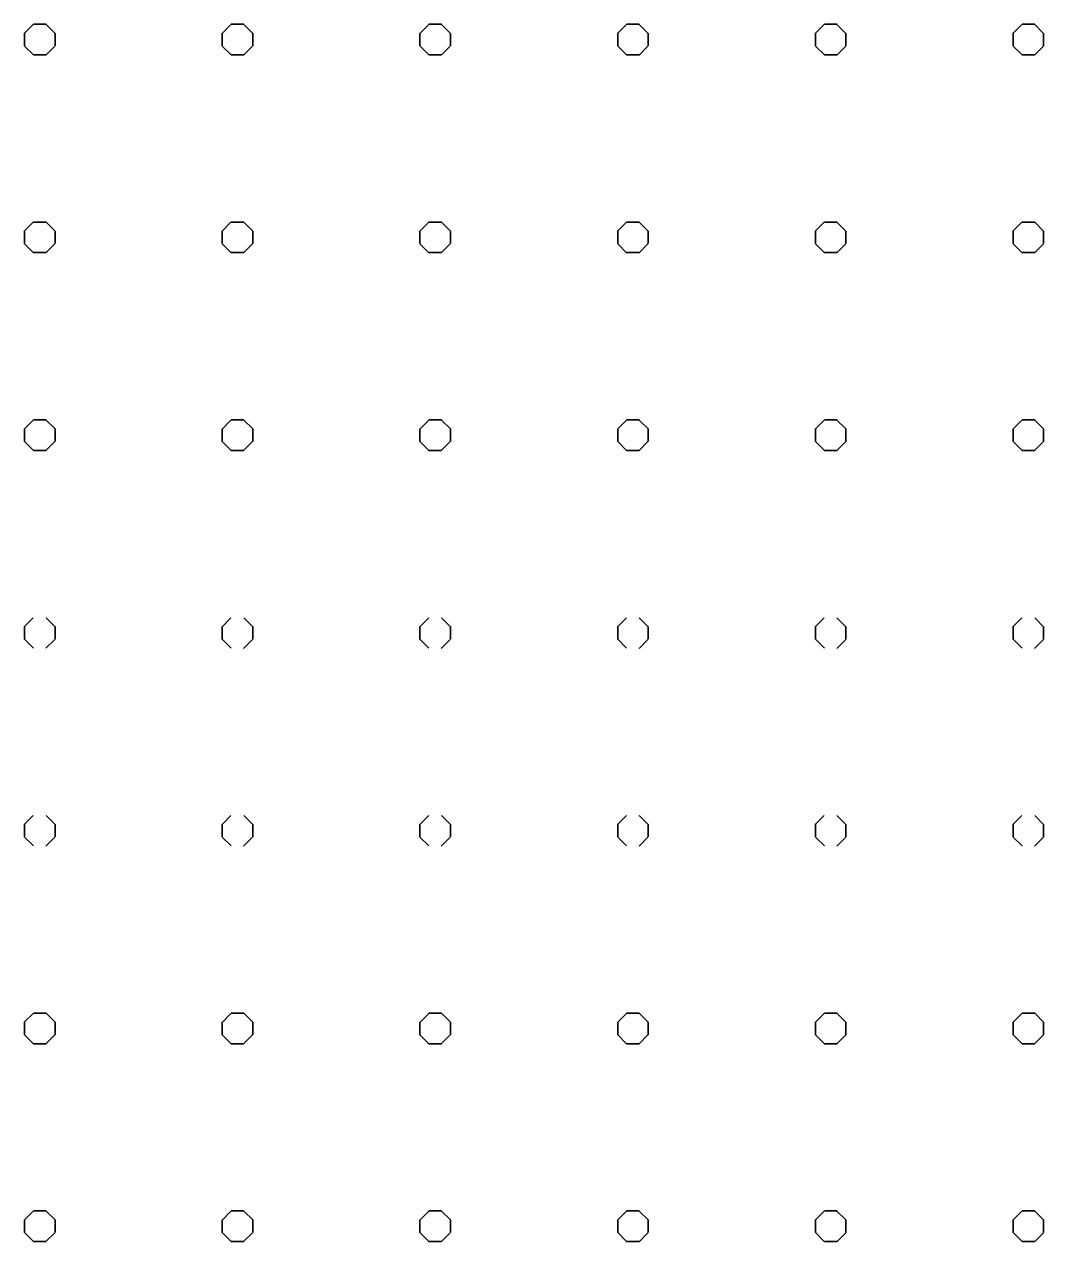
# Model space of a CAD drawing. Extents: x 427903 to 430077, y 4477233 to 4480385.
# Drawn here: x 429150.5 to 429305.2, y 4479083.4 to 4479268 of the extents above; entities that cross this region are included whole.
import ezdxf

# ---------------------------------------------------------------- set-up
doc = ezdxf.new("R2010")
doc.units = 0
doc.layers.add('TR_OZELMAHSUL', color=7, linetype='Continuous')

msp = doc.modelspace()

# ---------------------------------------------------------------- linework, layer by layer
at = {"layer": 'TR_OZELMAHSUL'}
for p, q in [((429150.51, 4479266.63), (429151.87, 4479267.99)), ((429151.9, 4479268.02), (429153.82, 4479268.02)), ((429155.17, 4479266.65), (429153.82, 4479268)), ((429180.51, 4479266.63), (429181.86, 4479267.99)), ((429181.9, 4479268.02), (429183.82, 4479268.02)), ((429185.17, 4479266.65), (429183.82, 4479268)), ((429210.51, 4479266.63), (429211.86, 4479267.99)), ((429211.9, 4479268.02), (429213.82, 4479268.02)), ((429215.17, 4479266.65), (429213.82, 4479268)), ((429240.51, 4479266.63), (429241.86, 4479267.99)), ((429241.9, 4479268.02), (429243.82, 4479268.02)), ((429245.17, 4479266.65), (429243.82, 4479268)), ((429270.51, 4479266.63), (429271.86, 4479267.99)), ((429271.9, 4479268.02), (429273.82, 4479268.02)), ((429275.17, 4479266.65), (429273.81, 4479268)), ((429300.51, 4479266.63), (429301.86, 4479267.98)), ((429301.9, 4479268.02), (429303.82, 4479268.02)), ((429305.17, 4479266.65), (429303.81, 4479268)), ((429150.54, 4479264.75), (429150.54, 4479266.66)), ((429155.17, 4479264.75), (429155.17, 4479266.66)), ((429180.54, 4479264.75), (429180.54, 4479266.66)), ((429185.17, 4479264.75), (429185.17, 4479266.66)), ((429210.54, 4479264.75), (429210.54, 4479266.66)), ((429215.17, 4479264.75), (429215.17, 4479266.66)), ((429240.54, 4479264.75), (429240.54, 4479266.66)), ((429245.17, 4479264.75), (429245.17, 4479266.66)), ((429270.54, 4479264.75), (429270.54, 4479266.66)), ((429275.17, 4479264.75), (429275.17, 4479266.66)), ((429300.54, 4479264.75), (429300.54, 4479266.66)), ((429305.17, 4479264.75), (429305.17, 4479266.66)), ((429151.9, 4479263.38), (429150.55, 4479264.73)), ((429153.78, 4479263.36), (429155.14, 4479264.72)), ((429181.9, 4479263.38), (429180.55, 4479264.73)), ((429183.78, 4479263.36), (429185.13, 4479264.72)), ((429211.9, 4479263.38), (429210.55, 4479264.73)), ((429213.78, 4479263.36), (429215.13, 4479264.72)), ((429241.9, 4479263.38), (429240.55, 4479264.73)), ((429243.78, 4479263.36), (429245.13, 4479264.72)), ((429271.9, 4479263.38), (429270.54, 4479264.73)), ((429273.78, 4479263.36), (429275.13, 4479264.72)), ((429301.9, 4479263.38), (429300.54, 4479264.73)), ((429303.78, 4479263.36), (429305.13, 4479264.71)), ((429151.9, 4479263.39), (429153.82, 4479263.39)), ((429181.9, 4479263.39), (429183.82, 4479263.39)), ((429211.9, 4479263.39), (429213.82, 4479263.39)), ((429241.9, 4479263.39), (429243.82, 4479263.39)), ((429271.9, 4479263.39), (429273.82, 4479263.39)), ((429301.9, 4479263.39), (429303.82, 4479263.39)), ((429150.51, 4479236.63), (429151.87, 4479237.99)), ((429150.54, 4479234.75), (429150.54, 4479236.66)), ((429151.9, 4479238.02), (429153.82, 4479238.02)), ((429155.17, 4479236.65), (429153.82, 4479238)), ((429155.17, 4479234.75), (429155.17, 4479236.66)), ((429180.51, 4479236.63), (429181.86, 4479237.99)), ((429180.54, 4479234.75), (429180.54, 4479236.66)), ((429181.9, 4479238.02), (429183.82, 4479238.02)), ((429185.17, 4479236.65), (429183.82, 4479238)), ((429185.17, 4479234.75), (429185.17, 4479236.66)), ((429210.51, 4479236.63), (429211.86, 4479237.99)), ((429210.54, 4479234.75), (429210.54, 4479236.66)), ((429211.9, 4479238.02), (429213.82, 4479238.02)), ((429215.17, 4479236.65), (429213.81, 4479238)), ((429215.17, 4479234.75), (429215.17, 4479236.66)), ((429240.51, 4479236.63), (429241.86, 4479237.99)), ((429240.54, 4479234.75), (429240.54, 4479236.66)), ((429241.9, 4479238.02), (429243.82, 4479238.02)), ((429245.17, 4479236.65), (429243.81, 4479238)), ((429245.17, 4479234.75), (429245.17, 4479236.66)), ((429270.51, 4479236.63), (429271.86, 4479237.99)), ((429270.54, 4479234.75), (429270.54, 4479236.66)), ((429271.9, 4479238.02), (429273.82, 4479238.02)), ((429275.17, 4479236.65), (429273.81, 4479238)), ((429275.17, 4479234.75), (429275.17, 4479236.66)), ((429300.51, 4479236.63), (429301.86, 4479237.99)), ((429300.54, 4479234.75), (429300.54, 4479236.66)), ((429301.9, 4479238.02), (429303.82, 4479238.02)), ((429305.17, 4479236.65), (429303.81, 4479238)), ((429305.17, 4479234.75), (429305.17, 4479236.66)), ((429151.9, 4479233.38), (429150.55, 4479234.73)), ((429153.78, 4479233.36), (429155.14, 4479234.72)), ((429181.9, 4479233.38), (429180.54, 4479234.73)), ((429183.78, 4479233.36), (429185.13, 4479234.72)), ((429211.9, 4479233.38), (429210.54, 4479234.73)), ((429213.78, 4479233.36), (429215.13, 4479234.72)), ((429241.9, 4479233.38), (429240.54, 4479234.73)), ((429243.78, 4479233.36), (429245.13, 4479234.72)), ((429271.9, 4479233.38), (429270.54, 4479234.73)), ((429273.78, 4479233.36), (429275.13, 4479234.72)), ((429301.9, 4479233.38), (429300.54, 4479234.73)), ((429303.78, 4479233.36), (429305.13, 4479234.72)), ((429151.9, 4479233.39), (429153.82, 4479233.39)), ((429181.9, 4479233.39), (429183.82, 4479233.39)), ((429211.9, 4479233.39), (429213.82, 4479233.39)), ((429241.9, 4479233.39), (429243.82, 4479233.39)), ((429271.9, 4479233.39), (429273.82, 4479233.39)), ((429301.9, 4479233.39), (429303.82, 4479233.39)), ((429150.51, 4479206.63), (429151.87, 4479207.99)), ((429150.54, 4479204.75), (429150.54, 4479206.66)), ((429151.9, 4479208.02), (429153.82, 4479208.02)), ((429155.17, 4479206.65), (429153.81, 4479208)), ((429155.17, 4479204.75), (429155.17, 4479206.66)), ((429180.51, 4479206.63), (429181.86, 4479207.99)), ((429180.54, 4479204.75), (429180.54, 4479206.66)), ((429181.9, 4479208.02), (429183.82, 4479208.02)), ((429185.17, 4479206.65), (429183.81, 4479208)), ((429185.17, 4479204.75), (429185.17, 4479206.66)), ((429210.51, 4479206.63), (429211.86, 4479207.99)), ((429210.54, 4479204.75), (429210.54, 4479206.66)), ((429211.9, 4479208.02), (429213.82, 4479208.02)), ((429215.17, 4479206.65), (429213.81, 4479208)), ((429215.17, 4479204.75), (429215.17, 4479206.66)), ((429240.51, 4479206.63), (429241.86, 4479207.99)), ((429240.54, 4479204.75), (429240.54, 4479206.66)), ((429241.9, 4479208.02), (429243.82, 4479208.02)), ((429245.17, 4479206.65), (429243.81, 4479208)), ((429245.17, 4479204.75), (429245.17, 4479206.66)), ((429270.51, 4479206.63), (429271.86, 4479207.99)), ((429270.54, 4479204.75), (429270.54, 4479206.66)), ((429271.9, 4479208.02), (429273.82, 4479208.02)), ((429275.17, 4479206.65), (429273.81, 4479208)), ((429275.17, 4479204.75), (429275.17, 4479206.66)), ((429300.51, 4479206.63), (429301.86, 4479207.99)), ((429300.54, 4479204.75), (429300.54, 4479206.66)), ((429301.9, 4479208.02), (429303.82, 4479208.02)), ((429305.17, 4479206.65), (429303.81, 4479208)), ((429305.17, 4479204.75), (429305.17, 4479206.66)), ((429151.9, 4479203.38), (429150.54, 4479204.73)), ((429151.9, 4479203.39), (429153.82, 4479203.39)), ((429153.78, 4479203.36), (429155.14, 4479204.72)), ((429181.9, 4479203.38), (429180.54, 4479204.73)), ((429181.9, 4479203.39), (429183.82, 4479203.39)), ((429183.78, 4479203.36), (429185.13, 4479204.72)), ((429211.9, 4479203.38), (429210.54, 4479204.73)), ((429211.9, 4479203.39), (429213.82, 4479203.39)), ((429213.78, 4479203.36), (429215.13, 4479204.72)), ((429241.9, 4479203.38), (429240.54, 4479204.73)), ((429241.9, 4479203.39), (429243.82, 4479203.39)), ((429243.78, 4479203.36), (429245.13, 4479204.72)), ((429271.9, 4479203.38), (429270.54, 4479204.73)), ((429271.9, 4479203.39), (429273.82, 4479203.39)), ((429273.78, 4479203.36), (429275.13, 4479204.72)), ((429301.9, 4479203.38), (429300.54, 4479204.73)), ((429301.9, 4479203.39), (429303.82, 4479203.39)), ((429303.78, 4479203.36), (429305.13, 4479204.72)), ((429150.51, 4479176.64), (429151.87, 4479177.99)), ((429155.17, 4479176.65), (429153.81, 4479178.01)), ((429180.51, 4479176.63), (429181.86, 4479177.99)), ((429185.17, 4479176.65), (429183.81, 4479178.01)), ((429210.51, 4479176.63), (429211.86, 4479177.99)), ((429215.17, 4479176.65), (429213.81, 4479178.01)), ((429240.51, 4479176.63), (429241.86, 4479177.99)), ((429245.17, 4479176.65), (429243.81, 4479178.01)), ((429270.51, 4479176.63), (429271.86, 4479177.99)), ((429275.17, 4479176.65), (429273.81, 4479178.01)), ((429300.51, 4479176.63), (429301.86, 4479177.99)), ((429305.17, 4479176.65), (429303.81, 4479178.01)), ((429150.54, 4479174.75), (429150.54, 4479176.66)), ((429155.17, 4479174.75), (429155.17, 4479176.66)), ((429180.54, 4479174.75), (429180.54, 4479176.66)), ((429185.17, 4479174.75), (429185.17, 4479176.66)), ((429210.54, 4479174.75), (429210.54, 4479176.66)), ((429215.17, 4479174.75), (429215.17, 4479176.66)), ((429240.54, 4479174.75), (429240.54, 4479176.66)), ((429245.17, 4479174.75), (429245.17, 4479176.66)), ((429270.54, 4479174.75), (429270.54, 4479176.66)), ((429275.17, 4479174.75), (429275.17, 4479176.66)), ((429300.54, 4479174.75), (429300.54, 4479176.66)), ((429305.17, 4479174.75), (429305.17, 4479176.66)), ((429151.9, 4479173.38), (429150.54, 4479174.74)), ((429153.78, 4479173.37), (429155.14, 4479174.72)), ((429181.9, 4479173.38), (429180.54, 4479174.74)), ((429183.78, 4479173.36), (429185.13, 4479174.72)), ((429211.9, 4479173.38), (429210.54, 4479174.74)), ((429213.78, 4479173.36), (429215.13, 4479174.72)), ((429241.9, 4479173.38), (429240.54, 4479174.74)), ((429243.78, 4479173.36), (429245.13, 4479174.72)), ((429271.9, 4479173.38), (429270.54, 4479174.74)), ((429273.78, 4479173.36), (429275.13, 4479174.72)), ((429301.9, 4479173.38), (429300.54, 4479174.74)), ((429303.78, 4479173.36), (429305.13, 4479174.72)), ((429150.51, 4479146.64), (429151.87, 4479147.99)), ((429155.17, 4479146.65), (429153.81, 4479148.01)), ((429180.51, 4479146.63), (429181.86, 4479147.99)), ((429185.17, 4479146.65), (429183.81, 4479148.01)), ((429210.51, 4479146.63), (429211.86, 4479147.99)), ((429215.17, 4479146.65), (429213.81, 4479148.01)), ((429240.51, 4479146.63), (429241.86, 4479147.99)), ((429245.17, 4479146.65), (429243.81, 4479148.01)), ((429270.51, 4479146.63), (429271.86, 4479147.99)), ((429275.17, 4479146.65), (429273.81, 4479148.01)), ((429300.51, 4479146.63), (429301.86, 4479147.99)), ((429305.17, 4479146.65), (429303.81, 4479148.01)), ((429150.54, 4479144.75), (429150.54, 4479146.66)), ((429155.17, 4479144.75), (429155.17, 4479146.66)), ((429180.54, 4479144.75), (429180.54, 4479146.66)), ((429185.17, 4479144.75), (429185.17, 4479146.66)), ((429210.54, 4479144.75), (429210.54, 4479146.66)), ((429215.17, 4479144.75), (429215.17, 4479146.66)), ((429240.54, 4479144.75), (429240.54, 4479146.66)), ((429245.17, 4479144.75), (429245.17, 4479146.66)), ((429270.54, 4479144.75), (429270.54, 4479146.66)), ((429275.17, 4479144.75), (429275.17, 4479146.66)), ((429300.54, 4479144.75), (429300.54, 4479146.66)), ((429305.17, 4479144.75), (429305.17, 4479146.66)), ((429151.9, 4479143.38), (429150.54, 4479144.74)), ((429153.78, 4479143.37), (429155.14, 4479144.72)), ((429181.9, 4479143.38), (429180.54, 4479144.74)), ((429183.78, 4479143.36), (429185.13, 4479144.72)), ((429211.9, 4479143.38), (429210.54, 4479144.74)), ((429213.78, 4479143.36), (429215.13, 4479144.72)), ((429241.9, 4479143.38), (429240.54, 4479144.74)), ((429243.78, 4479143.36), (429245.13, 4479144.72)), ((429271.9, 4479143.38), (429270.54, 4479144.74)), ((429273.78, 4479143.36), (429275.13, 4479144.72)), ((429301.9, 4479143.38), (429300.54, 4479144.74)), ((429303.78, 4479143.36), (429305.13, 4479144.72)), ((429151.9, 4479118.02), (429153.82, 4479118.02)), ((429155.17, 4479116.65), (429153.81, 4479118.01)), ((429181.9, 4479118.02), (429183.82, 4479118.02)), ((429185.17, 4479116.65), (429183.81, 4479118.01)), ((429211.9, 4479118.02), (429213.82, 4479118.02)), ((429215.17, 4479116.65), (429213.81, 4479118.01)), ((429241.9, 4479118.02), (429243.82, 4479118.02)), ((429245.17, 4479116.65), (429243.81, 4479118.01)), ((429271.9, 4479118.02), (429273.82, 4479118.02)), ((429275.17, 4479116.65), (429273.81, 4479118.01)), ((429301.9, 4479118.02), (429303.82, 4479118.02)), ((429305.17, 4479116.65), (429303.81, 4479118.01)), ((429150.51, 4479116.64), (429151.87, 4479117.99)), ((429150.54, 4479114.75), (429150.54, 4479116.66)), ((429155.17, 4479114.75), (429155.17, 4479116.66)), ((429180.51, 4479116.63), (429181.86, 4479117.99)), ((429180.54, 4479114.75), (429180.54, 4479116.66)), ((429185.17, 4479114.75), (429185.17, 4479116.66)), ((429210.51, 4479116.63), (429211.86, 4479117.99)), ((429210.54, 4479114.75), (429210.54, 4479116.66)), ((429215.17, 4479114.75), (429215.17, 4479116.66)), ((429240.51, 4479116.63), (429241.86, 4479117.99)), ((429240.54, 4479114.75), (429240.54, 4479116.66)), ((429245.17, 4479114.75), (429245.17, 4479116.66)), ((429270.51, 4479116.63), (429271.86, 4479117.99)), ((429270.54, 4479114.75), (429270.54, 4479116.66)), ((429275.17, 4479114.75), (429275.17, 4479116.66)), ((429300.51, 4479116.63), (429301.86, 4479117.99)), ((429300.54, 4479114.75), (429300.54, 4479116.66)), ((429305.17, 4479114.75), (429305.17, 4479116.66)), ((429151.9, 4479113.38), (429150.54, 4479114.74)), ((429153.78, 4479113.37), (429155.14, 4479114.72)), ((429181.9, 4479113.38), (429180.54, 4479114.74)), ((429183.78, 4479113.36), (429185.13, 4479114.72)), ((429211.9, 4479113.38), (429210.54, 4479114.74)), ((429213.78, 4479113.36), (429215.13, 4479114.72)), ((429241.9, 4479113.38), (429240.54, 4479114.74)), ((429243.78, 4479113.36), (429245.13, 4479114.72)), ((429271.9, 4479113.38), (429270.54, 4479114.74)), ((429273.78, 4479113.36), (429275.13, 4479114.72)), ((429301.9, 4479113.38), (429300.54, 4479114.74)), ((429303.78, 4479113.36), (429305.13, 4479114.72)), ((429151.9, 4479113.39), (429153.82, 4479113.39)), ((429181.9, 4479113.39), (429183.82, 4479113.39)), ((429211.9, 4479113.39), (429213.82, 4479113.39)), ((429241.9, 4479113.39), (429243.82, 4479113.39)), ((429271.9, 4479113.39), (429273.82, 4479113.39)), ((429301.9, 4479113.39), (429303.82, 4479113.39)), ((429150.51, 4479086.64), (429151.87, 4479087.99)), ((429150.54, 4479084.75), (429150.54, 4479086.66)), ((429151.9, 4479088.02), (429153.82, 4479088.02)), ((429155.17, 4479086.65), (429153.81, 4479088.01)), ((429155.17, 4479084.75), (429155.17, 4479086.66)), ((429180.51, 4479086.64), (429181.86, 4479087.99)), ((429180.54, 4479084.75), (429180.54, 4479086.66)), ((429181.9, 4479088.02), (429183.82, 4479088.02)), ((429185.17, 4479086.65), (429183.81, 4479088.01)), ((429185.17, 4479084.75), (429185.17, 4479086.66)), ((429210.51, 4479086.63), (429211.86, 4479087.99)), ((429210.54, 4479084.75), (429210.54, 4479086.66)), ((429211.9, 4479088.02), (429213.82, 4479088.02)), ((429215.17, 4479086.65), (429213.81, 4479088.01)), ((429215.17, 4479084.75), (429215.17, 4479086.66)), ((429240.51, 4479086.63), (429241.86, 4479087.99)), ((429240.54, 4479084.75), (429240.54, 4479086.66)), ((429241.9, 4479088.02), (429243.82, 4479088.02)), ((429245.17, 4479086.65), (429243.81, 4479088.01)), ((429245.17, 4479084.75), (429245.17, 4479086.66)), ((429270.51, 4479086.63), (429271.86, 4479087.99)), ((429270.54, 4479084.75), (429270.54, 4479086.66)), ((429271.9, 4479088.02), (429273.82, 4479088.02)), ((429275.16, 4479086.65), (429273.81, 4479088.01)), ((429275.17, 4479084.75), (429275.17, 4479086.66)), ((429300.51, 4479086.63), (429301.86, 4479087.99)), ((429300.54, 4479084.75), (429300.54, 4479086.66)), ((429301.9, 4479088.02), (429303.82, 4479088.02)), ((429305.16, 4479086.65), (429303.81, 4479088.01)), ((429305.17, 4479084.75), (429305.17, 4479086.66)), ((429151.9, 4479083.38), (429150.54, 4479084.74)), ((429151.9, 4479083.39), (429153.82, 4479083.39)), ((429153.78, 4479083.37), (429155.14, 4479084.72)), ((429181.9, 4479083.38), (429180.54, 4479084.74)), ((429181.9, 4479083.39), (429183.82, 4479083.39)), ((429183.78, 4479083.37), (429185.13, 4479084.72)), ((429211.9, 4479083.38), (429210.54, 4479084.74)), ((429211.9, 4479083.39), (429213.82, 4479083.39)), ((429213.78, 4479083.36), (429215.13, 4479084.72)), ((429241.9, 4479083.38), (429240.54, 4479084.74)), ((429241.9, 4479083.39), (429243.82, 4479083.39)), ((429243.78, 4479083.36), (429245.13, 4479084.72)), ((429271.89, 4479083.38), (429270.54, 4479084.74)), ((429271.9, 4479083.39), (429273.82, 4479083.39)), ((429273.78, 4479083.36), (429275.13, 4479084.72)), ((429301.89, 4479083.38), (429300.54, 4479084.74)), ((429301.9, 4479083.39), (429303.82, 4479083.39)), ((429303.78, 4479083.36), (429305.13, 4479084.72))]:
    msp.add_line(p, q, dxfattribs=at)

doc.saveas('drawing.dxf')
